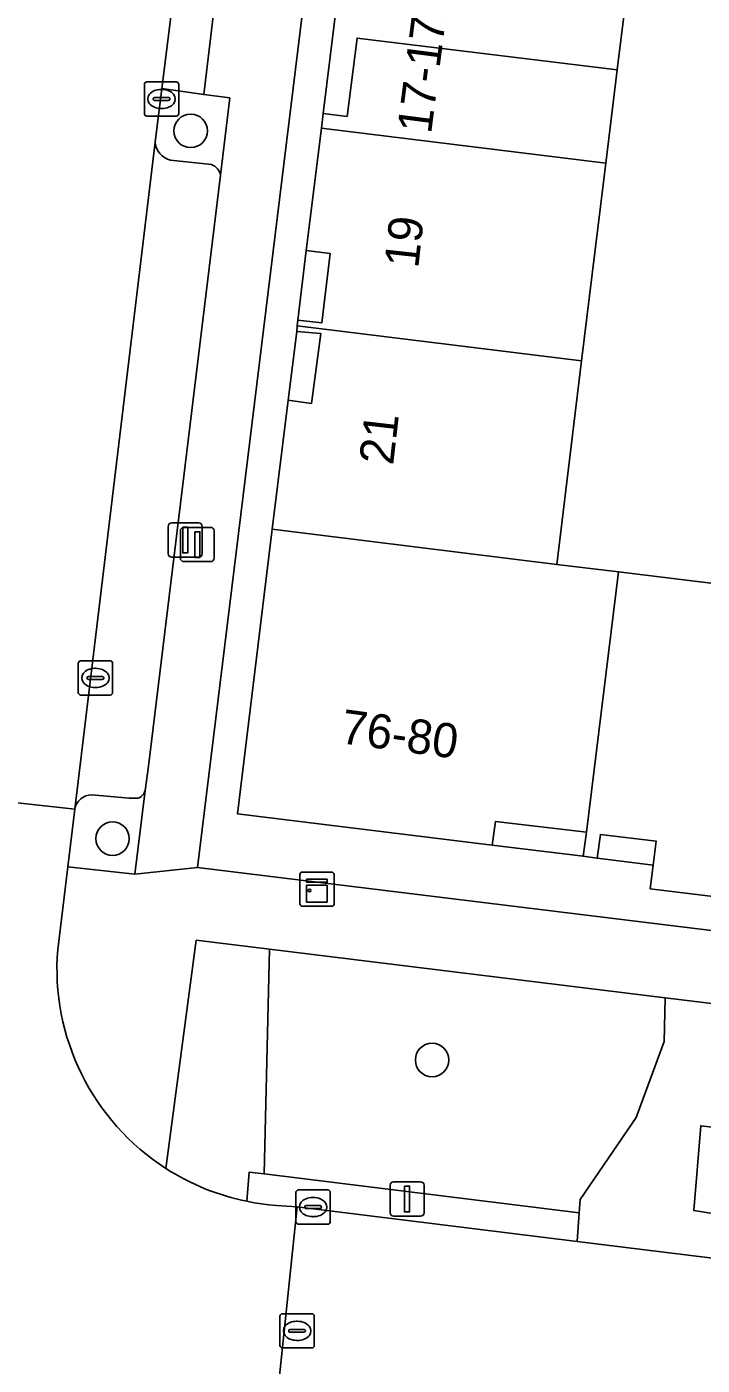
# Model space of a CAD drawing. Extents: x 161692 to 162379, y 380760 to 381678.
# Drawn here: x 161993.61 to 162013.34, y 381471.78 to 381510.85 of the extents above; entities that cross this region are included whole.
import ezdxf

# ---------------------------------------------------------------- set-up
doc = ezdxf.new("R2010")
doc.units = 0
for name, color, linetype in [('IMGEO_Boom', 7, 'Continuous'), ('IMGEO_Erf', 7, 'Continuous'), ('IMGEO_Groenvoorziening', 7, 'Continuous'), ('IMGEO_Haag', 7, 'Continuous'), ('IMGEO_Kast', 7, 'Continuous'), ('IMGEO_Kolk', 7, 'Continuous'), ('IMGEO_Lichtmast', 7, 'Continuous'), ('IMGEO_Pand', 7, 'Continuous'), ('IMGEO_Pand_nummerreeks', 7, 'Continuous'), ('IMGEO_Pand_overbouw', 7, 'Continuous'), ('IMGEO_Rijbaan_lokaal_open', 7, 'Continuous'), ('IMGEO_Rioolput', 7, 'Continuous'), ('IMGEO_Voetpad_open', 7, 'Continuous')]:
    doc.layers.add(name, color=color, linetype=linetype)

msp = doc.modelspace()

# ---------------------------------------------------------------- linework, layer by layer
at = {"layer": 'IMGEO_Boom'}
for centre in [(161998.401, 381507.812), (161996.119, 381487.15), (162005.453, 381480.687)]:
    msp.add_circle(centre, 0.489, dxfattribs=at)
at = {"layer": 'IMGEO_Erf'}
msp.add_lwpolyline([(162134.534, 381522.993), (162121.812, 381524.568), (162005.061, 381538.886), (162002.066, 381514.499), (162001.603, 381510.725), (161998.605, 381486.311), (162116.422, 381471.873), (162120.422, 381471.33), (162128.114, 381470.452)], close=True, dxfattribs=at)
msp.add_lwpolyline([(162015.583, 381485.229), (162011.824, 381485.689), (162011.908, 381486.377), (162011.994, 381487.079), (162010.37, 381487.274), (162010.272, 381486.581), (162009.866, 381486.638), (162009.965, 381487.337), (162007.303, 381487.647), (162007.205, 381486.963), (161999.771, 381487.874), (162000.778, 381496.181), (162001.246, 381499.954), (162001.927, 381499.855), (162002.2, 381501.899), (162001.502, 381501.957), (162001.509, 381502.121), (162001.529, 381502.283), (162002.231, 381502.205), (162002.473, 381504.236), (162001.778, 381504.322), (162002.219, 381507.893), (162002.271, 381508.315), (162002.97, 381508.233), (162003.264, 381510.522), (162010.862, 381509.593), (162010.528, 381506.868), (162009.822, 381501.095), (162009.095, 381495.155), (162010.902, 381494.934), (162016.692, 381494.224)], dxfattribs=at)
at = {"layer": 'IMGEO_Groenvoorziening'}
for points in [[(161999.544, 381508.772), (161998.79, 381508.876), (161997.556, 381509.047), (161997.361, 381507.483)], [(161999.27, 381506.518), (161999.544, 381508.772)], [(161997.809, 381506.959), (161999.012, 381506.825)], [(161995.019, 381488.007), (161994.813, 381486.328), (161996.765, 381486.116), (161997.07, 381488.558)], [(161996.754, 381488.329), (161996.605, 381488.328), (161995.516, 381488.426)], [(162000.703, 381483.92), (161998.562, 381484.182), (161997.679, 381477.521)], [(162000.046, 381476.562), (162000.111, 381477.417), (162000.548, 381477.363), (162000.703, 381483.92)]]:
    msp.add_lwpolyline(points, dxfattribs=at)
for points in [[(162012.228, 381481.232), (162012.259, 381482.506), (162000.703, 381483.92), (162000.548, 381477.363), (162009.75, 381476.228), (162009.779, 381476.611), (162011.415, 381479.01)], [(162015.7, 381482.085), (162012.259, 381482.506), (162012.228, 381481.232), (162011.415, 381479.01), (162009.779, 381476.611), (162009.75, 381476.228), (162009.687, 381475.39), (162014.831, 381474.755), (162014.998, 381475.995), (162013.099, 381476.295), (162013.299, 381478.768), (162015.347, 381478.518)], [(162000.548, 381477.363), (162000.111, 381477.417), (162000.046, 381476.562), (162000.257, 381476.522), (162000.47, 381476.49), (162000.689, 381476.463), (162000.909, 381476.443), (162001.513, 381476.398), (162009.687, 381475.39), (162009.75, 381476.228)]]:
    msp.add_lwpolyline(points, close=True, dxfattribs=at)
for centre, radius, start, end in [((161997.951, 381507.534), 0.592, 184.916, 256.1424), ((161998.879, 381506.451), 0.397, 9.6972, 70.3896), ((161995.51, 381487.929), 0.497, 89.2568, 171.0089), ((161996.792, 381488.61), 0.283, 262.3915, 349.4689), ((162001.412, 381483.334), 6.908, 237.2919, 258.5971)]:
    msp.add_arc(centre, radius, start, end, dxfattribs=at)
at = {"layer": 'IMGEO_Haag'}
msp.add_lwpolyline([(162009.687, 381475.39), (162009.75, 381476.228), (162000.548, 381477.363), (162000.111, 381477.417), (162000.046, 381476.562), (162000.257, 381476.522), (162000.47, 381476.49), (162000.689, 381476.463), (162000.909, 381476.443), (162001.513, 381476.398)], close=True, dxfattribs=at)
at = {"layer": 'IMGEO_Kast'}
for p, q in [((162001.593, 381485.249), (162001.593, 381486.09)), ((162001.593, 381486.09), (162001.593, 381485.249)), ((162001.668, 381486.174), (162002.509, 381486.174)), ((162002.509, 381486.174), (162001.668, 381486.174)), ((162002.593, 381486.099), (162002.593, 381485.258)), ((162002.593, 381485.258), (162002.593, 381486.099)), ((162002.518, 381485.174), (162001.677, 381485.174)), ((162001.677, 381485.174), (162002.518, 381485.174))]:
    msp.add_line(p, q, dxfattribs=at)
for points in [[(162001.788, 381485.964), (162002.388, 381485.964), (162002.388, 381485.879), (162001.788, 381485.879), (162001.788, 381485.964)], [(162001.788, 381485.789), (162002.388, 381485.789), (162002.388, 381485.3), (162001.788, 381485.3), (162001.788, 381485.789)]]:
    msp.add_lwpolyline(points, dxfattribs=at)
msp.add_circle((162001.872, 381485.638), 0.0377, dxfattribs=at)
for centre, start, end in [((162001.671, 381486.096), 92.4484, 184.2845), ((162001.671, 381486.096), 92.4484, 184.2845), ((162002.515, 381486.096), 2.4484, 94.2845), ((162002.515, 381486.096), 2.4484, 94.2845), ((162001.671, 381485.252), 182.4484, 274.2845), ((162001.671, 381485.252), 182.4484, 274.2845), ((162002.515, 381485.252), 272.4484, 4.2845), ((162002.515, 381485.252), 272.4484, 4.2845)]:
    msp.add_arc(centre, 0.0779, start, end, dxfattribs=at)
at = {"layer": 'IMGEO_Kolk'}
for p, q in [((161997.05, 381508.317), (161997.05, 381509.169)), ((161997.125, 381509.243), (161997.977, 381509.243)), ((161997.538, 381509.023), (161997.563, 381509.023)), ((161998.051, 381509.169), (161998.051, 381508.317)), ((161997.309, 381508.737), (161997.309, 381508.749)), ((161997.747, 381508.7), (161997.349, 381508.7)), ((161997.352, 381508.786), (161997.75, 381508.786)), ((161997.793, 381508.749), (161997.793, 381508.737)), ((161997.977, 381508.243), (161997.125, 381508.243)), ((161997.561, 381508.463), (161997.536, 381508.463)), ((161995.118, 381491.416), (161995.118, 381492.268)), ((161995.193, 381492.342), (161996.045, 381492.342)), ((161996.119, 381492.268), (161996.119, 381491.416)), ((161995.377, 381491.836), (161995.377, 381491.848)), ((161995.815, 381491.799), (161995.417, 381491.799)), ((161995.42, 381491.885), (161995.818, 381491.885)), ((161995.606, 381492.122), (161995.631, 381492.122)), ((161995.861, 381491.848), (161995.861, 381491.836)), ((161995.629, 381491.562), (161995.604, 381491.562)), ((161996.045, 381491.342), (161995.193, 381491.342)), ((162001.477, 381475.968), (162001.477, 381476.82)), ((162001.552, 381476.894), (162002.404, 381476.894)), ((162001.965, 381476.674), (162001.99, 381476.674)), ((162002.478, 381476.82), (162002.478, 381475.968)), ((162001.736, 381476.388), (162001.736, 381476.4)), ((162002.174, 381476.351), (162001.776, 381476.351)), ((162001.779, 381476.437), (162002.177, 381476.437)), ((162002.22, 381476.4), (162002.22, 381476.388)), ((162002.404, 381475.894), (162001.552, 381475.894)), ((162001.988, 381476.114), (162001.963, 381476.114))]:
    msp.add_line(p, q, dxfattribs=at)
for points in [[(161997.05, 381508.317), (161997.05, 381509.169)], [(161997.125, 381509.243), (161997.977, 381509.243)], [(161998.051, 381509.169), (161998.051, 381508.317)], [(161997.977, 381508.243), (161997.125, 381508.243)], [(161995.118, 381491.416), (161995.118, 381492.268)], [(161995.193, 381492.342), (161996.045, 381492.342)], [(161996.119, 381492.268), (161996.119, 381491.416)], [(161996.045, 381491.342), (161995.193, 381491.342)], [(162001.477, 381475.968), (162001.477, 381476.82)], [(162001.552, 381476.894), (162002.404, 381476.894)], [(162002.478, 381476.82), (162002.478, 381475.968)], [(162002.404, 381475.894), (162001.552, 381475.894)]]:
    msp.add_lwpolyline(points, dxfattribs=at)
for centre, radius, start, end in [((161997.127, 381509.167), 0.0765, 91.552, 178.448), ((161997.127, 381509.167), 0.0765, 91.552, 178.448), ((161997.975, 381509.167), 0.0765, 1.552, 88.448), ((161997.975, 381509.167), 0.0765, 1.552, 88.448), ((161997.349, 381508.746), 0.0403, 85.8775, 175.7526), ((161997.346, 381508.736), 0.0366, 178.938, 274.7102), ((161997.75, 381508.743), 0.043, 264.8664, 352.4533), ((161997.754, 381508.748), 0.0386, 1.7309, 96.639), ((161997.127, 381508.319), 0.0765, 181.552, 268.448), ((161997.127, 381508.319), 0.0765, 181.552, 268.448), ((161997.975, 381508.319), 0.0765, 271.552, 358.448), ((161997.975, 381508.319), 0.0765, 271.552, 358.448), ((161995.195, 381492.266), 0.0765, 91.552, 178.448), ((161995.195, 381492.266), 0.0765, 91.552, 178.448), ((161996.043, 381492.266), 0.0765, 1.552, 88.448), ((161996.043, 381492.266), 0.0765, 1.552, 88.448), ((161995.417, 381491.845), 0.0403, 85.8775, 175.7526), ((161995.414, 381491.835), 0.0366, 178.938, 274.7102), ((161995.818, 381491.842), 0.043, 264.8664, 352.4533), ((161995.822, 381491.847), 0.0386, 1.7309, 96.639), ((161995.195, 381491.418), 0.0765, 181.552, 268.448), ((161995.195, 381491.418), 0.0765, 181.552, 268.448), ((161996.043, 381491.418), 0.0765, 271.552, 358.448), ((161996.043, 381491.418), 0.0765, 271.552, 358.448), ((162001.554, 381476.818), 0.0765, 91.552, 178.448), ((162001.554, 381476.818), 0.0765, 91.552, 178.448), ((162002.402, 381476.818), 0.0765, 1.552, 88.448), ((162002.402, 381476.818), 0.0765, 1.552, 88.448), ((162001.776, 381476.397), 0.0403, 85.8775, 175.7526), ((162001.773, 381476.387), 0.0366, 178.938, 274.7102), ((162002.177, 381476.394), 0.043, 264.8664, 352.4533), ((162002.181, 381476.399), 0.0386, 1.7309, 96.639), ((162001.554, 381475.97), 0.0765, 181.552, 268.448), ((162001.554, 381475.97), 0.0765, 181.552, 268.448), ((162002.402, 381475.97), 0.0765, 271.552, 358.448), ((162002.402, 381475.97), 0.0765, 271.552, 358.448)]:
    msp.add_arc(centre, radius, start, end, dxfattribs=at)
for centre, major_axis, ratio, start_param, end_param in [((161997.537, 381508.743), (-0.387, 0.002), 0.722429, 4.712389, 7.853982), ((161997.562, 381508.743), (-0.39, 0.002), 0.717154, 1.570796, 4.712389), ((161995.605, 381491.842), (-0.387, 0.002), 0.722429, 4.712389, 7.853982), ((161995.63, 381491.842), (-0.39, 0.002), 0.717154, 1.570796, 4.712389), ((162001.964, 381476.394), (-0.387, 0.002), 0.722429, 4.712389, 7.853982), ((162001.989, 381476.394), (-0.39, 0.002), 0.717154, 1.570796, 4.712389)]:
    msp.add_ellipse(centre, major_axis=major_axis, ratio=ratio, start_param=start_param, end_param=end_param, dxfattribs=at)
at = {"layer": 'IMGEO_Lichtmast'}
for p, q in [((161997.748, 381495.466), (161997.748, 381496.266)), ((161997.748, 381496.266), (161997.748, 381495.466)), ((161997.848, 381496.366), (161998.638, 381496.366)), ((161998.638, 381496.366), (161997.848, 381496.366)), ((161998.099, 381495.336), (161998.099, 381496.136)), ((161998.099, 381496.136), (161998.099, 381495.336)), ((161998.199, 381496.236), (161998.989, 381496.236)), ((161998.989, 381496.236), (161998.199, 381496.236)), ((161998.738, 381496.266), (161998.738, 381495.466)), ((161998.738, 381495.466), (161998.738, 381496.266)), ((161999.089, 381496.136), (161999.089, 381495.336)), ((161999.089, 381495.336), (161999.089, 381496.136)), ((161998.638, 381495.366), (161997.848, 381495.366)), ((161997.848, 381495.366), (161998.638, 381495.366)), ((161998.989, 381495.236), (161998.199, 381495.236)), ((161998.199, 381495.236), (161998.989, 381495.236)), ((162004.227, 381476.23), (162004.227, 381477.03)), ((162004.227, 381477.03), (162004.227, 381476.23)), ((162004.327, 381477.13), (162005.117, 381477.13)), ((162005.117, 381477.13), (162004.327, 381477.13)), ((162005.217, 381477.03), (162005.217, 381476.23)), ((162005.217, 381476.23), (162005.217, 381477.03)), ((162005.117, 381476.13), (162004.327, 381476.13)), ((162004.327, 381476.13), (162005.117, 381476.13))]:
    msp.add_line(p, q, dxfattribs=at)
for points in [[(161998.168, 381496.241), (161998.318, 381496.241), (161998.318, 381495.491), (161998.168, 381495.491), (161998.168, 381496.241)], [(161998.519, 381496.111), (161998.669, 381496.111), (161998.669, 381495.361), (161998.519, 381495.361), (161998.519, 381496.111)], [(162004.647, 381477.005), (162004.797, 381477.005), (162004.797, 381476.255), (162004.647, 381476.255), (162004.647, 381477.005)]]:
    msp.add_lwpolyline(points, dxfattribs=at)
for centre, start, end in [((161997.848, 381496.266), 90, 180), ((161997.848, 381496.266), 90, 180), ((161998.199, 381496.136), 90, 180), ((161998.199, 381496.136), 90, 180), ((161998.638, 381496.266), 0, 90), ((161998.638, 381496.266), 360, 90), ((161998.989, 381496.136), 0, 90), ((161998.989, 381496.136), 360, 90), ((161997.848, 381495.466), 180, 270), ((161997.848, 381495.466), 180, 270), ((161998.199, 381495.336), 180, 270), ((161998.199, 381495.336), 180, 270), ((161998.638, 381495.466), 270, 0), ((161998.638, 381495.466), 270, 0), ((161998.989, 381495.336), 270, 0), ((161998.989, 381495.336), 270, 0), ((162004.327, 381477.03), 90, 180), ((162004.327, 381477.03), 90, 180), ((162005.117, 381477.03), 0, 90), ((162005.117, 381477.03), 360, 90), ((162004.327, 381476.23), 180, 270), ((162004.327, 381476.23), 180, 270), ((162005.117, 381476.23), 270, 0), ((162005.117, 381476.23), 270, 0)]:
    msp.add_arc(centre, 0.1, start, end, dxfattribs=at)
at = {"layer": 'IMGEO_Pand'}
for points in [[(162010.862, 381509.593), (162003.264, 381510.522), (162002.97, 381508.233), (162002.271, 381508.315), (162002.219, 381507.893), (162010.528, 381506.868)], [(162010.528, 381506.868), (162002.219, 381507.893), (162001.778, 381504.322), (162002.473, 381504.236), (162002.231, 381502.205), (162001.529, 381502.283), (162001.509, 381502.121), (162009.822, 381501.095)], [(162009.822, 381501.095), (162001.509, 381502.121), (162001.502, 381501.957), (162002.2, 381501.899), (162001.927, 381499.855), (162001.246, 381499.954), (162000.778, 381496.181), (162009.095, 381495.155)], [(162000.778, 381496.181), (161999.771, 381487.874), (162007.205, 381486.963), (162007.303, 381487.647), (162009.965, 381487.337), (162010.902, 381494.934), (162009.095, 381495.155)], [(162016.692, 381494.224), (162010.902, 381494.934), (162009.965, 381487.337), (162009.866, 381486.638), (162010.272, 381486.581), (162010.37, 381487.274), (162011.994, 381487.079), (162011.908, 381486.377), (162011.824, 381485.689), (162015.583, 381485.229)]]:
    msp.add_lwpolyline(points, close=True, dxfattribs=at)
at = {"layer": 'IMGEO_Pand_overbouw'}
for points in [[(162011.328, 381513.359), (162003.733, 381514.294), (162004.013, 381516.592), (162003.304, 381516.673), (162002.271, 381508.315), (162002.97, 381508.233), (162003.264, 381510.522), (162010.862, 381509.593)], [(162002.473, 381504.236), (162001.778, 381504.322), (162001.529, 381502.283), (162002.231, 381502.205)], [(162002.2, 381501.899), (162001.502, 381501.957), (162001.246, 381499.954), (162001.927, 381499.855)], [(162009.965, 381487.337), (162007.303, 381487.647), (162007.205, 381486.963), (162009.866, 381486.638)], [(162011.994, 381487.079), (162010.37, 381487.274), (162010.272, 381486.581), (162011.908, 381486.377)]]:
    msp.add_lwpolyline(points, close=True, dxfattribs=at)
at = {"layer": 'IMGEO_Rijbaan_lokaal_open'}
for points in [[(161999.969, 381528.553), (161994.755, 381529.189), (161994.675, 381528.333), (161989.808, 381488.58), (161995.019, 381488.007), (161997.361, 381507.483), (161997.556, 381509.047), (161998.664, 381517.916)], [(162028.412, 381473.079), (162024.41, 381473.573), (162019.471, 381474.182), (162016.977, 381474.49), (162014.831, 381474.755), (162009.687, 381475.39), (162001.513, 381476.398), (162000.968, 381471.185), (162003.265, 381470.904), (162010.277, 381470.05), (162022.77, 381468.497), (162023.815, 381468.355), (162036.664, 381466.776), (162037.766, 381466.628), (162050.072, 381465.134), (162050.68, 381470.323)]]:
    msp.add_lwpolyline(points, close=True, dxfattribs=at)
for points in [[(161994.518, 381483.916), (161994.813, 381486.328), (161995.019, 381488.007), (161989.808, 381488.58), (161989.755, 381488.052), (161988.726, 381478.04), (161987.599, 381466.608), (161987.508, 381465.495)], [(162001.513, 381476.398), (162000.909, 381476.443), (162000.689, 381476.463), (162000.47, 381476.49), (162000.257, 381476.522), (162000.046, 381476.562)], [(161998.953, 381471.431), (162000.968, 381471.185), (162001.513, 381476.398)]]:
    msp.add_lwpolyline(points, dxfattribs=at)
for centre, radius, start, end in [((162001.42, 381483.349), 6.925, 175.3037, 237.3019), ((162001.412, 381483.334), 6.908, 237.2919, 258.5971)]:
    msp.add_arc(centre, radius, start, end, dxfattribs=at)
at = {"layer": 'IMGEO_Rioolput'}
for p, q in [((162001.009, 381472.355), (162001.009, 381473.207)), ((162001.084, 381473.281), (162001.936, 381473.281)), ((162001.497, 381473.061), (162001.522, 381473.061)), ((162002.01, 381473.207), (162002.01, 381472.355)), ((162001.268, 381472.775), (162001.268, 381472.787)), ((162001.706, 381472.738), (162001.308, 381472.738)), ((162001.311, 381472.824), (162001.709, 381472.824)), ((162001.752, 381472.787), (162001.752, 381472.775)), ((162001.936, 381472.281), (162001.084, 381472.281)), ((162001.52, 381472.501), (162001.495, 381472.501))]:
    msp.add_line(p, q, dxfattribs=at)
for points in [[(162001.009, 381472.355), (162001.009, 381473.207)], [(162001.084, 381473.281), (162001.936, 381473.281)], [(162002.01, 381473.207), (162002.01, 381472.355)], [(162001.936, 381472.281), (162001.084, 381472.281)]]:
    msp.add_lwpolyline(points, dxfattribs=at)
for centre, radius, start, end in [((162001.086, 381473.205), 0.0765, 91.552, 178.448), ((162001.086, 381473.205), 0.0765, 91.552, 178.448), ((162001.934, 381473.205), 0.0765, 1.552, 88.448), ((162001.934, 381473.205), 0.0765, 1.552, 88.448), ((162001.308, 381472.784), 0.0403, 85.8775, 175.7526), ((162001.305, 381472.774), 0.0366, 178.938, 274.7102), ((162001.709, 381472.781), 0.043, 264.8664, 352.4533), ((162001.713, 381472.786), 0.0386, 1.7309, 96.639), ((162001.086, 381472.357), 0.0765, 181.552, 268.448), ((162001.086, 381472.357), 0.0765, 181.552, 268.448), ((162001.934, 381472.357), 0.0765, 271.552, 358.448), ((162001.934, 381472.357), 0.0765, 271.552, 358.448)]:
    msp.add_arc(centre, radius, start, end, dxfattribs=at)
for centre, major_axis, ratio, start_param, end_param in [((162001.496, 381472.781), (-0.387, 0.002), 0.722429, 4.712389, 7.853982), ((162001.521, 381472.781), (-0.39, 0.002), 0.717154, 1.570796, 4.712389)]:
    msp.add_ellipse(centre, major_axis=major_axis, ratio=ratio, start_param=start_param, end_param=end_param, dxfattribs=at)
at = {"layer": 'IMGEO_Voetpad_open'}
for points in [[(162000.447, 381518.127), (161999.91, 381518.211), (161999.85, 381517.779), (161998.79, 381508.876), (161999.544, 381508.772), (161999.27, 381506.518), (161997.166, 381489.262), (161997.07, 381488.558), (161996.765, 381486.116), (161998.605, 381486.311), (162001.603, 381510.725), (162002.066, 381514.499), (162005.061, 381538.886)], [(161998.664, 381517.916), (161997.556, 381509.047), (161998.79, 381508.876), (161999.85, 381517.779)], [(161997.361, 381507.483), (161995.019, 381488.007)], [(161999.012, 381506.825), (161997.809, 381506.959)], [(161997.07, 381488.558), (161997.166, 381489.262), (161999.27, 381506.518)], [(161995.516, 381488.426), (161996.605, 381488.328), (161996.754, 381488.329)], [(162116.422, 381471.873), (161998.605, 381486.311), (161996.765, 381486.116), (161994.813, 381486.328), (161994.518, 381483.916)], [(161997.679, 381477.521), (161998.562, 381484.182), (162000.703, 381483.92), (162012.259, 381482.506), (162015.7, 381482.085), (162015.347, 381478.518), (162013.299, 381478.768), (162013.099, 381476.295), (162014.998, 381475.995), (162014.831, 381474.755), (162016.977, 381474.49), (162017.801, 381481.828)]]:
    msp.add_lwpolyline(points, dxfattribs=at)
for centre, radius, start, end in [((161997.951, 381507.534), 0.592, 184.916, 256.1424), ((161998.879, 381506.451), 0.397, 9.6972, 70.3896), ((161995.51, 381487.929), 0.497, 89.2568, 171.0089), ((161996.792, 381488.61), 0.283, 262.3915, 349.4689), ((162001.42, 381483.349), 6.925, 175.3037, 237.3019)]:
    msp.add_arc(centre, radius, start, end, dxfattribs=at)

# ---------------------------------------------------------------- texts
at = {"layer": 'IMGEO_Pand_nummerreeks'}
for s, rotation, p in [('17-17/N01', 82.6835, (162005.423, 381507.705)), ('19', 83.6919, (162005.048, 381503.783)), ('21', 83.4456, (162004.314, 381498.033)), ('76-80', 352.2882, (162002.751, 381489.94))]:
    msp.add_text(s, height=1, rotation=rotation, dxfattribs=at).set_placement(p)

doc.saveas('drawing.dxf')
